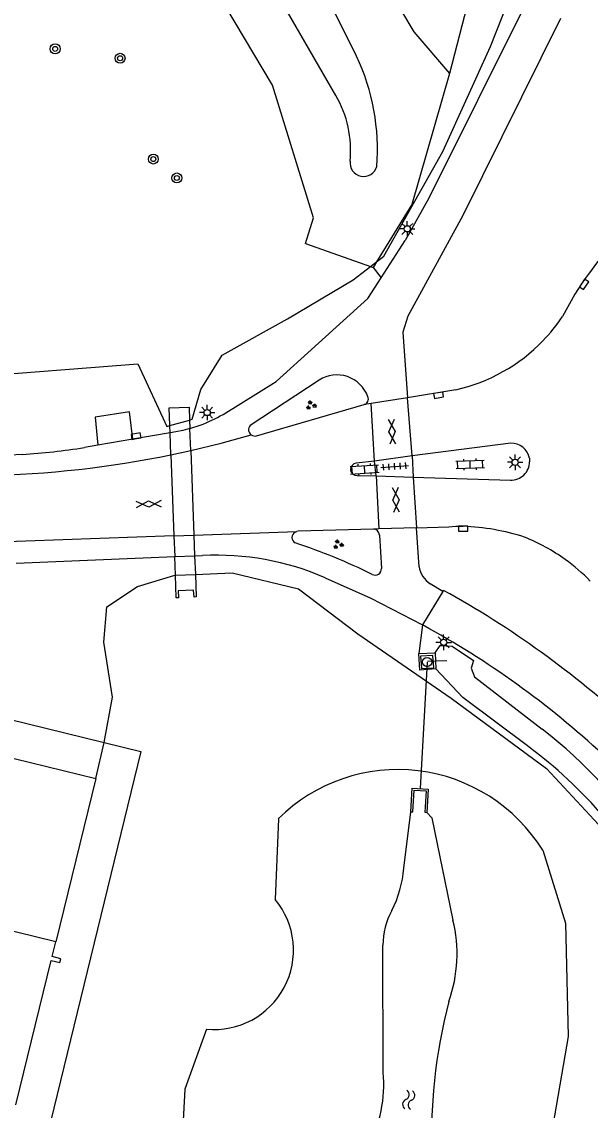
# Model space of a CAD drawing. Extents: x 128999 to 131010, y 395498 to 399007.
# Drawn here: x 129285.1 to 129330.8, y 397606.3 to 397693.8 of the extents above; entities that cross this region are included whole.
import ezdxf

# ---------------------------------------------------------------- set-up
doc = ezdxf.new("R2010")
doc.units = 0
for name, color, linetype in [('gg-afsc-draadraster', 7, 'Continuous'), ('gg-afsc-faunaraster', 7, 'Continuous'), ('gg-bbg-hoofdgebouw', 7, 'Continuous'), ('gg-bbg-tussenscheiding', 7, 'Continuous'), ('gg-knt-verharding', 7, 'Continuous'), ('gg-knt-verharding nz', 7, 'Continuous'), ('gg-kntw-bovenkant insteek waterloop', 7, 'Continuous'), ('gg-kntw-waterlijn', 7, 'Continuous'), ('gg-kwrk-duiker nz buis', 7, 'Continuous'), ('gg-kwrk-faunavoorziening', 7, 'Continuous'), ('gg-kwrk-uitstroombak niveau min 01', 7, 'Continuous'), ('gt-grn-groengrens', 7, 'Continuous'), ('gt-grn-vlakafsluiter', 7, 'Continuous'), ('gt-symb-boom', 7, 'Continuous'), ('gt-symb-gesloten verharding', 7, 'Continuous'), ('gt-symb-groenvak', 7, 'Continuous'), ('gt-symb-klinker verharding', 7, 'Continuous'), ('gt-symb-kolk', 7, 'Continuous'), ('gt-symb-lichtmast', 7, 'Continuous'), ('gt-symb-rioolschacht', 7, 'Continuous'), ('gt-symb-tegel verharding', 7, 'Continuous'), ('gt-symb-watersymbool', 7, 'Continuous')]:
    doc.layers.add(name, color=color, linetype=linetype)

# ---------------------------------------------------------------- blocks, each defined once
blk = doc.blocks.new('gt0-KL1')
at = {"layer": 'gt-symb-klinker verharding'}
for p, q in [((-1.15, 0.3), (1.15, 0.3)), ((-1, -0.3), (-1, 0.3)), ((-0.5, 0.3), (-0.5, 0.45)), ((0, -0.3), (0, 0.3)), ((0.5, 0.3), (0.5, 0.45)), ((1, -0.3), (1, 0.3)), ((-1.15, -0.3), (1.15, -0.3)), ((-0.5, -0.45), (-0.5, -0.3)), ((0.5, -0.45), (0.5, -0.3))]:
    blk.add_line(p, q, dxfattribs=at)
blk = doc.blocks.new('gt0-GESVH1')
at = {"layer": 'gt-symb-gesloten verharding'}
for p, q in [((-0.992, -0.261), (0.008, 0.239)), ((0.008, -0.261), (-0.992, 0.239)), ((0.008, 0.239), (1.008, -0.261)), ((1.008, 0.239), (0.008, -0.261))]:
    blk.add_line(p, q, dxfattribs=at)
blk = doc.blocks.new('gt0-TEG1')
at = {"layer": 'gt-symb-tegel verharding'}
for p, q in [((-1.125, 0), (1.125, 0)), ((-0.9, -0.25), (-0.9, 0.25)), ((-0.45, -0.25), (-0.45, 0.25)), ((0, -0.25), (0, 0.25)), ((0.45, -0.25), (0.45, 0.25)), ((0.9, -0.25), (0.9, 0.25))]:
    blk.add_line(p, q, dxfattribs=at)
blk = doc.blocks.new('gt0-RS')
at = {"layer": 'gt-symb-rioolschacht'}
blk.add_lwpolyline([(-0.5, -0.5), (0.5, -0.5), (0.5, 0.5), (-0.5, 0.5)], close=True, dxfattribs=at)
blk.add_circle((0, 0), 0.375, dxfattribs=at)
blk = doc.blocks.new('gt0-GRVAK')
at = {"layer": 'gt-symb-groenvak'}
for p, q in [((-0.11, 0.189), (-0.228, 0.24)), ((-0.182, 0.153), (0.088, 0.153)), ((-0.091, 0.211), (-0.156, 0.322)), ((-0.047, 0.214), (-0.047, 0.393)), ((-0.004, 0.211), (0.061, 0.322)), ((0.015, 0.189), (0.133, 0.24)), ((0.262, -0.052), (0.197, 0.059)), ((0.305, -0.049), (0.305, 0.13)), ((0.349, -0.052), (0.414, 0.059)), ((-0.245, -0.228), (-0.363, -0.177)), ((-0.318, -0.264), (-0.047, -0.264)), ((-0.226, -0.206), (-0.291, -0.095)), ((-0.183, -0.203), (-0.183, -0.024)), ((-0.139, -0.206), (-0.074, -0.095)), ((-0.12, -0.228), (-0.002, -0.177)), ((0.243, -0.074), (0.125, -0.023)), ((0.17, -0.11), (0.441, -0.11)), ((0.368, -0.074), (0.486, -0.023))]:
    blk.add_line(p, q, dxfattribs=at)
blk = doc.blocks.new('gt0-LMAST')
at = {"layer": 'gt-symb-lichtmast'}
for p, q in [((-0.182, 0.173), (-0.447, 0.438)), ((-0.005, 0.246), (-0.005, 0.621)), ((0.172, 0.173), (0.437, 0.438)), ((-0.255, -0.004), (-0.63, -0.004)), ((-0.182, -0.181), (-0.447, -0.446)), ((-0.005, -0.254), (-0.005, -0.629)), ((0.437, -0.446), (0.172, -0.181)), ((0.245, -0.004), (0.62, -0.004))]:
    blk.add_line(p, q, dxfattribs=at)
blk.add_circle((-0.005, -0.004), 0.25, dxfattribs=at)
blk = doc.blocks.new('gt0-BOOM')
at = {"layer": 'gt-symb-boom'}
for radius in [0.4, 0.2]:
    blk.add_circle((0, 0), radius, dxfattribs=at)
blk = doc.blocks.new('gt0-KOLK')
at = {"layer": 'gt-symb-kolk'}
blk.add_lwpolyline([(0, 0), (0.375, 0), (0.375, 0.4), (-0.375, 0.4), (-0.375, 0), (0, 0)], dxfattribs=at)
blk = doc.blocks.new('gt0-WA')
at = {"layer": 'gt-symb-watersymbool'}
for centre, start, end in [((-0.323, 0.022), 28.07249, 151.92751), ((0.427, 0.422), 208.07248, 331.92751), ((-0.323, -0.428), 28.07249, 151.92751), ((0.427, -0.028), 208.07248, 331.92751)]:
    blk.add_arc(centre, 0.425, start, end, dxfattribs=at)

msp = doc.modelspace()

# ---------------------------------------------------------------- linework, layer by layer
at = {"layer": 'gg-afsc-draadraster'}
msp.add_lwpolyline([(129252.347, 397668.891), (129256.623, 397667.482), (129263.741, 397665.786), (129270.062, 397665.204), (129280.667, 397665.256), (129294.457, 397666.32)], dxfattribs=at)
at = {"layer": 'gg-afsc-faunaraster'}
for p, q in [((129313.16, 397674.139), (129313.646, 397674.512)), ((129297.014, 397661.354), (129298.604, 397661.801)), ((129297.469, 397649.327), (129299.074, 397649.398)), ((129291.067, 397633.008), (129291.728, 397635.896))]:
    msp.add_line(p, q, dxfattribs=at)
for points in [[(129313.646, 397674.512), (129314.238, 397674.965), (129318.988, 397683.394), (129322.799, 397691.829), (129326.221, 397700.452), (129329.54, 397710.849)], [(129298.604, 397661.801), (129298.826, 397661.863), (129299.518, 397664.264), (129301.233, 397667.016), (129306.483, 397669.928), (129311.755, 397673.063), (129313.16, 397674.139)], [(129294.457, 397666.32), (129296.768, 397661.285), (129297.014, 397661.354)], [(129299.074, 397649.398), (129302.025, 397649.528), (129307.359, 397648.239), (129312.144, 397644.619), (129319.647, 397639.447), (129327.305, 397633.811), (129332.195, 397628.556), (129335.706, 397623.373), (129338.016, 397616.795), (129351.946, 397566.804), (129367.508, 397510.115)], [(129291.728, 397635.896), (129292.406, 397639.53), (129291.707, 397643.969), (129291.961, 397646.795), (129294.414, 397648.417), (129297.337, 397649.321), (129297.469, 397649.327)]]:
    msp.add_lwpolyline(points, dxfattribs=at)
at = {"layer": 'gg-bbg-hoofdgebouw'}
for p, q in [((129271.93, 397637.671), (129291.067, 397633.008)), ((129291.067, 397633.008), (129287.854, 397619.88))]:
    msp.add_line(p, q, dxfattribs=at)
msp.add_lwpolyline([(129284.644, 397606.767), (129287.486, 397618.375), (129288.186, 397618.204), (129288.264, 397618.514), (129287.562, 397618.686), (129287.854, 397619.88)], dxfattribs=at)
at = {"layer": 'gg-bbg-tussenscheiding'}
msp.add_line((129287.854, 397619.88), (129281.973, 397621.319), dxfattribs=at)
at = {"layer": 'gg-knt-verharding'}
for p, q in [((129314.016, 397673.233), (129315.937, 397676.238)), ((129309.027, 397665.011), (129303.478, 397661.368)), ((129320.018, 397664.239), (129316.134, 397663.601)), ((129303.999, 397660.534), (129312.657, 397663.04)), ((129298.63, 397661.116), (129299.465, 397661.392)), ((129294.036, 397660.258), (129291.235, 397659.783)), ((129297.036, 397660.766), (129294.036, 397660.258)), ((129324.439, 397659.949), (129316.516, 397658.926)), ((129291.235, 397659.783), (129290.152, 397659.6)), ((129285.149, 397659.046), (129282.2, 397658.867)), ((129313.493, 397658.507), (129312.009, 397658.33)), ((129316.516, 397658.926), (129313.493, 397658.507)), ((129313.609, 397657.32), (129313.493, 397658.507)), ((129316.516, 397658.926), (129316.595, 397657.206)), ((129325.937, 397658.732), (129325.961, 397658.452)), ((129312.094, 397657.34), (129313.609, 397657.32)), ((129313.609, 397657.32), (129316.595, 397657.206)), ((129316.595, 397657.206), (129324.414, 397656.981)), ((129317.064, 397650.018), (129316.87, 397653.152)), ((129307.099, 397652.8), (129307.222, 397652.849)), ((129313.878, 397652.563), (129314.035, 397649.886)), ((129284.659, 397650.304), (129297.412, 397650.83)), ((129297.412, 397650.83), (129299.017, 397650.897)), ((129299.017, 397650.897), (129299.658, 397650.923)), ((129318.976, 397648.016), (129317.965, 397648.647)), ((129318.976, 397648.016), (129317.347, 397645.336)), ((129318.976, 397648.016), (129319.039, 397648.12)), ((129317.043, 397643.036), (129318.365, 397643.102)), ((129318.365, 397643.102), (129318.428, 397641.813))]:
    msp.add_line(p, q, dxfattribs=at)
for points in [[(129325.712, 397695.376), (129317.855, 397679.634), (129315.937, 397676.238)], [(129328.454, 397694.062), (129320.589, 397678.248), (129316.165, 397670.143), (129315.753, 397668.875), (129316.134, 397663.601)], [(129301.3, 397662.254), (129305.581, 397664.899), (129312.946, 397671.56), (129314.016, 397673.233)], [(129330.173, 397672.816), (129329.595, 397671.93), (129328.605, 397670.128)], [(129298.63, 397661.116), (129298.074, 397660.968), (129297.512, 397660.847), (129297.036, 397660.766)], [(129313.405, 397653.044), (129307.353, 397652.864), (129307.222, 397652.849)], [(129316.87, 397653.152), (129319.453, 397653.223), (129320.029, 397653.276), (129320.608, 397653.267)], [(129309.521, 397649.137), (129313.18, 397647.496), (129317.347, 397645.336)], [(129318.428, 397641.813), (129317.129, 397641.706), (129317.043, 397643.036)]]:
    msp.add_lwpolyline(points, dxfattribs=at)
for centre, radius, start, end in [((129370.827, 397643.975), 49.845, 136.77336, 144.64665), ((129316.957, 397677.895), 14, 316.03191, 326.30584), ((129316.971, 397677.888), 13.985, 282.58276, 316.00936), ((129310.457, 397662.786), 2.645, 19.76154, 122.72067), ((129312.526, 397663.484), 0.463, 286.38171, 25.01399), ((129295.274, 397672.698), 12.058, 290.33955, 299.98448), ((129303.863, 397661.029), 0.513, 138.64247, 233.23237), ((129303.863, 397661.028), 0.512, 233.16471, 285.3618), ((129324.476, 397658.465), 1.485, 10.37582, 91.44222), ((129282.131, 397709.169), 50.214, 273.44585, 279.19179), ((129312.053, 397657.835), 0.497, 95.08484, 274.72976), ((129324.476, 397658.464), 1.485, 267.59664, 359.5183), ((129313.384, 397652.55), 0.494, 1.49006, 87.54903), ((129319.881, 397634.718), 18.563, 72.20365, 87.75396), ((129307.343, 397652.367), 0.498, 119.43227, 239.50427), ((129319.792, 397638.04), 15.466, 54.27542, 68.12856), ((129291.952, 397606.018), 48.351, 63.80887, 71.75282), ((129300.705, 397628.576), 22.372, 66.79071, 92.6814), ((129319.785, 397638.024), 15.484, 44.46457, 54.28596), ((129313.537, 397649.84), 0.5, 240.5999, 5.23616), ((129319.044, 397650.338), 2.005, 189.16926, 237.45534), ((129281.4, 397580.026), 77.804, 47.37786, 61.06843), ((129283.449, 397582.843), 71.095, 47.06242, 61.52355)]:
    msp.add_arc(centre, radius, start, end, dxfattribs=at)
at = {"layer": 'gg-knt-verharding nz'}
for p, q in [((129316.134, 397663.601), (129313.209, 397663.129)), ((129316.516, 397658.926), (129316.134, 397663.601)), ((129313.209, 397663.129), (129312.657, 397663.04)), ((129313.493, 397658.507), (129313.209, 397663.129)), ((129297.102, 397659.012), (129298.696, 397659.357)), ((129313.609, 397657.32), (129313.817, 397653.057)), ((129316.595, 397657.206), (129316.87, 397653.152)), ((129313.817, 397653.057), (129313.405, 397653.044)), ((129316.87, 397653.152), (129313.817, 397653.057)), ((129297.349, 397652.5), (129298.954, 397652.557)), ((129298.954, 397652.557), (129307.222, 397652.849))]:
    msp.add_line(p, q, dxfattribs=at)
for points in [[(129298.696, 397659.357), (129301.136, 397659.95), (129303.556, 397660.618)], [(129297.349, 397652.5), (129282.446, 397651.974), (129271.885, 397652.819)]]:
    msp.add_lwpolyline(points, dxfattribs=at)
msp.add_arc((129280.651, 397738.829), 81.494, 271.08911, 281.64613, dxfattribs=at)
at = {"layer": 'gg-kntw-bovenkant insteek waterloop'}
for p, q in [((129307.935, 397675.991), (129313.16, 397674.139)), ((129313.16, 397674.139), (129313.371, 397674.064)), ((129313.646, 397674.512), (129313.371, 397674.064)), ((129305.747, 397629.773), (129305.495, 397623.281))]:
    msp.add_line(p, q, dxfattribs=at)
for points in [[(129304.894, 397801.595), (129305.477, 397793.393), (129302.886, 397774.761), (129305.056, 397760.462), (129305.069, 397750.816), (129301.95, 397733.594), (129307.391, 397720.149), (129308.425, 397709.38), (129310.695, 397702.987), (129316.635, 397692.989), (129319.515, 397689.636)], [(129307.935, 397675.991), (129308.579, 397678.045), (129305.279, 397688.714), (129298.443, 397700.203)], [(129319.515, 397689.636), (129316.482, 397679.124), (129313.646, 397674.512)], [(129318.365, 397643.102), (129318.771, 397643.69), (129319.741, 397643.638), (129321.447, 397642.486), (129321.266, 397641.869), (129321.513, 397641.161), (129326.973, 397636.972)], [(129325.776, 397635.636), (129320.591, 397639.518), (129318.428, 397641.813)], [(129327.01, 397627.234), (129328.838, 397621.369), (129329.065, 397612.275), (129327.55, 397603.56), (129324.824, 397593.557), (129320.204, 397589.768), (129318.526, 397584.78)], [(129299.967, 397612.866), (129298.223, 397608.032), (129297.65, 397596.971), (129293.368, 397579.021)]]:
    msp.add_lwpolyline(points, dxfattribs=at)
for centre, radius, start, end in [((129301.738, 397604.723), 40.949, 33.35776, 51.95726), ((129303.242, 397605.229), 37.847, 27.83765, 53.45899), ((129315.365, 397620.017), 13.7, 31.78984, 134.59135), ((129300.593, 397619.208), 6.373, 264.36336, 39.72034)]:
    msp.add_arc(centre, radius, start, end, dxfattribs=at)
at = {"layer": 'gg-kntw-waterlijn'}
for p, q in [((129315.84, 397625.788), (129316.403, 397630.33)), ((129314.18, 397609.382), (129314.157, 397619.6))]:
    msp.add_line(p, q, dxfattribs=at)
for points in [[(129310.369, 397687.888), (129306.484, 397694.603), (129303.322, 397701.538), (129301.215, 397707.783)], [(129312.04, 397691.034), (129306.677, 397701.828), (129304.895, 397705.684)], [(129317.689, 397630.277), (129318.095, 397629.848), (129319.789, 397621.631)]]:
    msp.add_lwpolyline(points, dxfattribs=at)
for centre, radius, start, end in [((129296.21, 397683.55), 17.51, 355.50774, 25.30232), ((129302.789, 397683.464), 8.777, 354.47185, 30.27246), ((129312.61, 397682.47), 1.095, 172.22539, 344.59948), ((129306.725, 397626.545), 9.146, 333.00647, 355.24995), ((129319.937, 397619.604), 5.78, 151.13619, 180.03985), ((129308.804, 397618.905), 11.318, 340.30295, 13.93816), ((129362.293, 397604.017), 44.241, 165.50494, 182.25363), ((129303.978, 397608.39), 10.25, 330.92046, 5.55368)]:
    msp.add_arc(centre, radius, start, end, dxfattribs=at)
at = {"layer": 'gg-kwrk-duiker nz buis'}
for p, q in [((129317.742, 397642.434), (129318.397, 397642.456)), ((129318.397, 397642.456), (129319.289, 397642.486)), ((129317.716, 397642.362), (129317.161, 397632.187))]:
    msp.add_line(p, q, dxfattribs=at)
at = {"layer": 'gg-kwrk-faunavoorziening'}
for p, q in [((129298.604, 397661.801), (129298.63, 397661.116)), ((129297.036, 397660.766), (129297.014, 397661.354)), ((129298.696, 397659.357), (129298.63, 397661.116)), ((129297.102, 397659.012), (129297.036, 397660.766)), ((129298.696, 397659.357), (129298.954, 397652.557)), ((129297.102, 397659.012), (129297.349, 397652.5)), ((129297.349, 397652.5), (129297.412, 397650.83)), ((129298.954, 397652.557), (129299.017, 397650.897)), ((129297.469, 397649.327), (129297.412, 397650.83)), ((129299.017, 397650.897), (129299.074, 397649.398))]:
    msp.add_line(p, q, dxfattribs=at)
for points in [[(129297.014, 397661.354), (129296.96, 397662.79), (129298.564, 397662.844), (129298.604, 397661.801)], [(129299.074, 397649.398), (129299.143, 397647.585), (129298.966, 397647.583), (129298.935, 397648.137), (129297.691, 397648.089), (129297.725, 397647.527), (129297.537, 397647.513), (129297.469, 397649.327)]]:
    msp.add_lwpolyline(points, dxfattribs=at)
at = {"layer": 'gg-kwrk-uitstroombak niveau min 01'}
for points in [[(129316.403, 397630.33), (129316.518, 397632.226), (129317.803, 397632.148), (129317.689, 397630.277)], [(129316.403, 397630.33), (129316.552, 397630.321), (129316.659, 397632.067), (129317.644, 397632.007), (129317.539, 397630.286), (129317.689, 397630.277)]]:
    msp.add_lwpolyline(points, dxfattribs=at)
at = {"layer": 'gt-grn-groengrens'}
for p, q in [((129321.311, 397696.596), (129319.515, 397689.636)), ((129313.371, 397674.064), (129314.016, 397673.233))]:
    msp.add_line(p, q, dxfattribs=at)
for points in [[(129294.036, 397660.258), (129293.771, 397662.464), (129291.016, 397662.046), (129291.235, 397659.783)], [(129267.725, 397638.696), (129268.467, 397641.594), (129291.728, 397635.896)], [(129291.728, 397635.896), (129294.699, 397635.168), (129270.727, 397537.102), (129267.451, 397537.908)]]:
    msp.add_lwpolyline(points, dxfattribs=at)
at = {"layer": 'gt-grn-vlakafsluiter'}
msp.add_line((129317.347, 397645.336), (129317.043, 397643.036), dxfattribs=at)

# ---------------------------------------------------------------- block references
at = {"layer": 'gt-symb-boom'}
for p in [(129287.797, 397691.63), (129293.018, 397690.874), (129295.695, 397682.774), (129297.587, 397681.255)]:
    msp.add_blockref('gt0-BOOM', p, dxfattribs=at)
at = {"layer": 'gt-symb-gesloten verharding'}
for p, rotation in [((129314.886, 397660.864), 93.49769526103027), ((129315.194, 397655.379), 92.80805306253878), ((129295.332, 397655.043), -177.99346107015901)]:
    msp.add_blockref('gt0-GESVH1', p, dxfattribs=dict(at, rotation=rotation))
at = {"layer": 'gt-symb-groenvak'}
for p in [(129308.365, 397662.988), (129310.543, 397651.804)]:
    msp.add_blockref('gt0-GRVAK', p, dxfattribs=at)
at = {"layer": 'gt-symb-klinker verharding'}
for p, rotation in [((129312.69, 397657.839), 3.9550376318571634), ((129321.177, 397658.241), 2.1210963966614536)]:
    msp.add_blockref('gt0-KL1', p, dxfattribs=dict(at, rotation=rotation))
at = {"layer": 'gt-symb-kolk'}
for p, rotation in [((129330.173, 397672.816), -123.00965897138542), ((129318.597, 397663.99), -170.04016986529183), ((129294.337, 397660.308), 9.616221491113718), ((129320.608, 397653.267), 179.88702255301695)]:
    msp.add_blockref('gt0-KOLK', p, dxfattribs=dict(at, rotation=rotation))
at = {"layer": 'gt-symb-lichtmast'}
for p in [(129316.118, 397677.17), (129300.028, 397662.411), (129324.798, 397658.416), (129319.044, 397643.94)]:
    msp.add_blockref('gt0-LMAST', p, dxfattribs=at)
at = {"layer": 'gt-symb-rioolschacht', "rotation": -85.98782884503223}
msp.add_blockref('gt0-RS', (129317.716, 397642.362), dxfattribs=at)
at = {"layer": 'gt-symb-tegel verharding', "rotation": 3.955037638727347}
msp.add_blockref('gt0-TEG1', (129315.104, 397658.08), dxfattribs=at)
at = {"layer": 'gt-symb-watersymbool', "rotation": 83.85600423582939}
msp.add_blockref('gt0-WA', (129316.224, 397607.125), dxfattribs=at)

doc.saveas('drawing.dxf')
